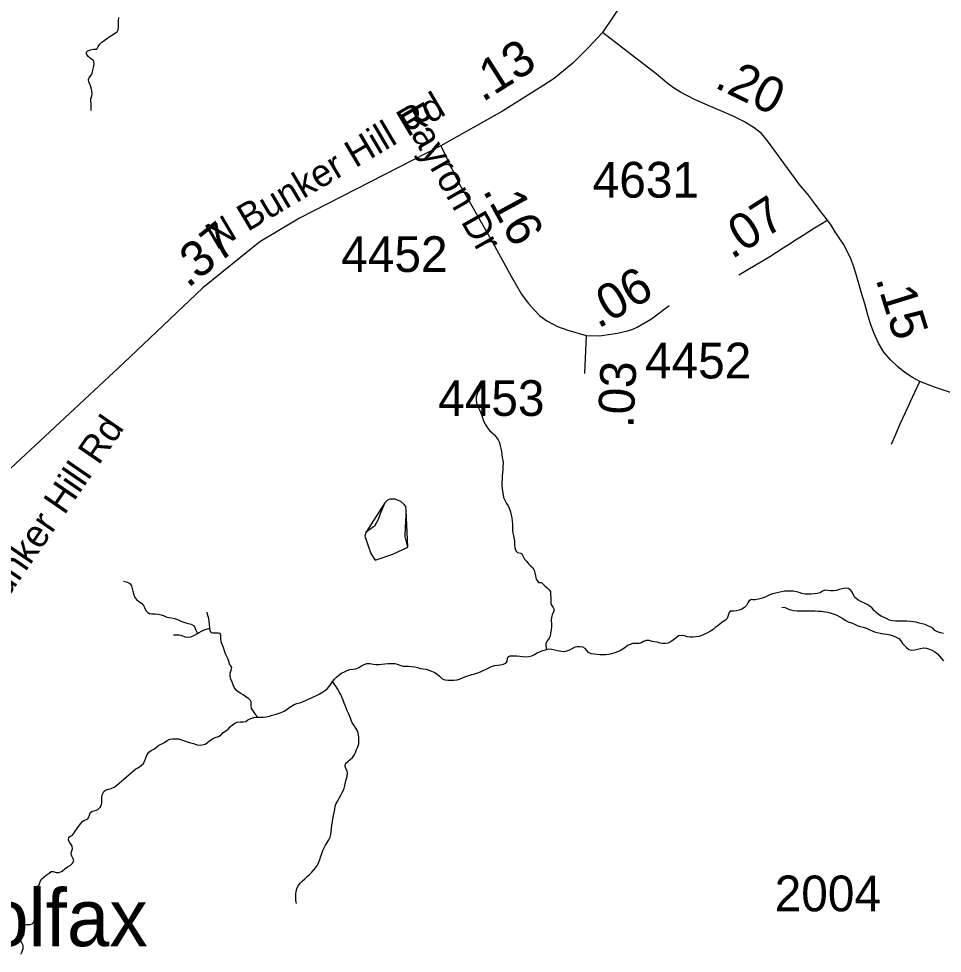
# Model space of a CAD drawing. Extents: x 1662474 to 1856135, y 779280 to 917889.
# Drawn here: x 1700842 to 1704072, y 861669 to 864938 of the extents above; entities that cross this region are included whole.
import ezdxf

# ---------------------------------------------------------------- set-up
doc = ezdxf.new("R2010")
doc.units = 0
for name, color, linetype in [('Exist Civil Demographics Community Label', 7, 'Continuous'), ('Exist Hydrographic Creek Single Shore', 7, 'Continuous'), ('Exist Hydrographic Misc Water Feature', 7, 'Continuous'), ('Exist Road Non-System Type 51', 7, 'Continuous'), ('Exist Road Secondary Mileage Hundredths English Label', 7, 'Continuous'), ('Exist Road Secondary Mileage Tenths English Label', 7, 'Continuous'), ('Exist Road Secondary Type 51 Attributed', 7, 'Continuous'), ('Exist Road Secondary Type 51 Label', 7, 'Continuous'), ('Exist Road Secondary Type 51 Number Label', 7, 'Continuous')]:
    doc.layers.add(name, color=color, linetype=linetype)

msp = doc.modelspace()

# ---------------------------------------------------------------- linework, layer by layer
at = {"layer": 'Exist Hydrographic Creek Single Shore'}
for points in [[(1701095.1, 864616.9), (1701095.4, 864627.9), (1701095.6, 864638.7), (1701094.4, 864648.9), (1701094.4, 864657.3), (1701097.5, 864667.8), (1701099, 864675.1), (1701097.5, 864685.9), (1701095.6, 864696.4), (1701092, 864706.6), (1701086.8, 864716.4), (1701086.2, 864724.8), (1701089.1, 864733.1), (1701095.9, 864741), (1701098.5, 864747.1), (1701101.6, 864757.6), (1701104, 864767.5), (1701105.6, 864777.5), (1701105.1, 864788.5), (1701103.8, 864791.9), (1701093.5, 864799), (1701084.9, 864806.1), (1701078.9, 864814.5), (1701079.4, 864820.8), (1701083.2, 864825), (1701093, 864829.2), (1701103, 864831.6), (1701114.8, 864831.6), (1701119.2, 864840.2), (1701125.2, 864848.1), (1701132.4, 864855.7), (1701141, 864861.8), (1701149.5, 864867.8), (1701157.9, 864874.1), (1701167.2, 864880.4), (1701176.8, 864885.9), (1701186.2, 864892.2), (1701190.1, 864898.5), (1701190.6, 864908.8), (1701190.6, 864920), (1701191.1, 864930.5), (1701192.2, 864941.8)], [(1702471.1, 863671), (1702460.4, 863653.9), (1702448.4, 863634.2), (1702444.6, 863625.6), (1702442, 863614.9), (1702441.8, 863605.1), (1702443.1, 863594.1), (1702446.2, 863583.6), (1702450.4, 863574.7), (1702455.6, 863565.2), (1702459.1, 863556.3), (1702462.5, 863546.1), (1702466.1, 863534.8), (1702470.9, 863524.6), (1702475.4, 863515.6), (1702480.9, 863506.7), (1702488.8, 863497.8), (1702497.1, 863489.4), (1702505.5, 863482.1), (1702512.6, 863473.4), (1702518.6, 863464.4), (1702522.9, 863455.2), (1702525.8, 863444), (1702527.6, 863434), (1702529.9, 863423.8), (1702530.8, 863413.6), (1702532.5, 863402.8), (1702534.9, 863393.3), (1702535.5, 863383.6), (1702535.1, 863373.1), (1702534.6, 863361.6), (1702533.9, 863350.1), (1702532.9, 863337.9), (1702532, 863326.9), (1702531.8, 863316.7), (1702531.8, 863306.4), (1702532.5, 863295.2), (1702533.9, 863284.4), (1702535.5, 863273.7), (1702537.5, 863263.2), (1702542, 863253.4), (1702548, 863242.7), (1702553.2, 863233.8), (1702558.5, 863223.2), (1702561.8, 863212.5), (1702564.4, 863201.2), (1702565.9, 863191.5), (1702567.2, 863181), (1702568.2, 863170.8), (1702569, 863160.6), (1702568.8, 863149.2), (1702569.9, 863138.2), (1702572.5, 863128.8), (1702574.9, 863118), (1702575.9, 863108.8), (1702576.1, 863096.8), (1702577.1, 863087.1), (1702580.6, 863076.3), (1702586.6, 863071.3), (1702596.6, 863068.9), (1702601.4, 863065.8), (1702605.5, 863056.6), (1702611, 863047.9), (1702618.4, 863039.3), (1702625.2, 863031.7), (1702632.2, 863024.6), (1702639.6, 863016.8), (1702644.9, 863008.9), (1702647, 862999.4), (1702649.1, 862988.9), (1702651.2, 862978.1), (1702656.8, 862968.9), (1702660.1, 862966.3), (1702670.1, 862965.8), (1702674.8, 862961.6), (1702681.6, 862953.8), (1702690.2, 862947.4), (1702697.1, 862940.4), (1702701.4, 862934.3), (1702702.1, 862923.6), (1702703.1, 862912.5), (1702702.9, 862902.3), (1702702.9, 862892.1), (1702704.8, 862886.8), (1702711.2, 862878.1), (1702714.1, 862871.1), (1702712.6, 862862.9), (1702707.6, 862852.9), (1702704.8, 862843.2), (1702704, 862833.2), (1702705, 862822), (1702705.2, 862811.8), (1702703.4, 862800.4), (1702702.1, 862788.4), (1702700.2, 862778.7), (1702696.4, 862771.1), (1702690.5, 862762.9), (1702685, 862752.9), (1702686.1, 862730.9)], [(1701208.8, 862970.8), (1701222.1, 862967.6), (1701230.5, 862962.9), (1701236.9, 862954), (1701239.2, 862944.6), (1701240.5, 862935.1), (1701244.2, 862923.3), (1701248.4, 862913.8), (1701254.1, 862906.5), (1701262, 862899.9), (1701270.8, 862894.1), (1701277.8, 862885.8), (1701281.8, 862877.9), (1701285.9, 862868.4), (1701293.5, 862861.1), (1701299, 862857.7), (1701307.5, 862856.9), (1701318.8, 862855.8), (1701329.5, 862855.1), (1701340.5, 862853.2), (1701350.8, 862849.6), (1701359.9, 862845.1), (1701366.5, 862843.2), (1701376.5, 862842.2), (1701386.5, 862839.8), (1701397, 862836.7), (1701406.6, 862831.4), (1701416.4, 862827.8), (1701426.1, 862825.1), (1701435, 862822), (1701444.8, 862819.9), (1701453.6, 862815.4), (1701456.8, 862811.2), (1701460.5, 862801.5), (1701467.2, 862787.6)], [(1703799.4, 862894.1), (1703789.1, 862898.4), (1703780, 862903.1), (1703770.8, 862909.6), (1703765.5, 862913.3), (1703760.9, 862921.7), (1703756.9, 862931.7), (1703751.6, 862939.3), (1703742.5, 862944.6), (1703732, 862945.9), (1703721.2, 862944.3), (1703711.2, 862941.1), (1703701.2, 862938), (1703691, 862936.9), (1703680.8, 862936.9), (1703670.2, 862938.5), (1703660.6, 862939.6), (1703653.2, 862935.9), (1703644.9, 862929.3), (1703634.1, 862927.2), (1703623.2, 862926.7), (1703613.4, 862925.6), (1703602.9, 862925.1), (1703592.4, 862925.6), (1703581, 862927.5), (1703571.4, 862930.4), (1703562.1, 862933.2), (1703551.1, 862935.1), (1703540.9, 862935.9), (1703530.4, 862936.1), (1703519.4, 862936.1), (1703509.1, 862933.5), (1703498.9, 862930.9), (1703489.2, 862928.8), (1703478.4, 862926.4), (1703468.2, 862922.5), (1703458.8, 862917.8), (1703448.8, 862913.3), (1703438.8, 862910.4), (1703429.1, 862907.6), (1703418.9, 862904.9), (1703408.6, 862905.2), (1703403.4, 862905.9), (1703395, 862900.2), (1703391.2, 862894.4), (1703387.4, 862886), (1703380, 862878.4), (1703370.9, 862872.9), (1703361.4, 862868.9), (1703350.9, 862866.3), (1703341.1, 862866.1), (1703330.1, 862865.8), (1703326, 862861.1), (1703322.5, 862850.6), (1703319.6, 862840.4), (1703313.6, 862833.8), (1703304.4, 862827.8), (1703295, 862821.8), (1703286.4, 862814.9), (1703277.4, 862808.3), (1703270, 862802.1), (1703261.1, 862796), (1703250.4, 862789.7), (1703240.6, 862784.7), (1703231.2, 862780.2), (1703219.9, 862777.1), (1703210, 862775.5), (1703199.8, 862775.2), (1703190.2, 862775), (1703180, 862775.8), (1703169.8, 862778.9), (1703159, 862780.2), (1703149.6, 862778.9), (1703140.9, 862772.6), (1703132.2, 862765.6), (1703123.6, 862759), (1703113.6, 862754), (1703104.1, 862752.2), (1703093.1, 862752.7), (1703085, 862754), (1703074.5, 862757.7), (1703064.2, 862758.8), (1703056.6, 862760.1), (1703046.5, 862763.4), (1703036.2, 862763.2), (1703027, 862759.8), (1703017.6, 862754.2), (1703011.8, 862752.7), (1703000.5, 862752.4), (1702990, 862752.2), (1702979.8, 862749.3), (1702970.4, 862745.1), (1702962.2, 862739.1), (1702954.9, 862732.8), (1702945.4, 862727.2), (1702936.2, 862723.6), (1702926.2, 862719.9), (1702915, 862716.5), (1702905.2, 862714.1), (1702895.5, 862713.1)], [(1703510.2, 862880), (1703522.2, 862877.9), (1703531.8, 862874.2), (1703542.2, 862870.2), (1703553, 862867.6), (1703564.2, 862866.9), (1703574.5, 862866.9), (1703584.2, 862866.9), (1703595, 862866.9), (1703606.5, 862867.1), (1703615.4, 862866.9), (1703626.5, 862866.3), (1703637.2, 862866.1), (1703649, 862865.3), (1703660.6, 862863.7), (1703671.1, 862861.9), (1703682.9, 862859.2), (1703694.1, 862855.1), (1703703.4, 862851.1), (1703713.6, 862846.1), (1703723.5, 862839.8), (1703732.5, 862834.1), (1703743, 862828.8), (1703754, 862824.4), (1703764.2, 862819.9), (1703773.4, 862815.4), (1703784.5, 862812), (1703794.6, 862809.9), (1703806.5, 862806), (1703816, 862802.1), (1703825.9, 862796.8), (1703835.1, 862792.9), (1703844.2, 862790.5), (1703854.5, 862788.4), (1703866.4, 862786.6), (1703877.4, 862784.7), (1703889.1, 862782.6), (1703899.6, 862778.9), (1703910.8, 862774.8), (1703919.9, 862769.8), (1703927.2, 862762.1), (1703932.2, 862752.9), (1703939.2, 862745.6), (1703946.6, 862738.2), (1703955, 862731.2), (1703964.5, 862729.1), (1703975, 862730.4), (1703994.9, 862735.6), (1704006, 862737.5), (1704016.5, 862736.2), (1704027.2, 862733), (1704036.9, 862728.3), (1704045.1, 862723.1), (1704054.5, 862715.9), (1704076, 862692.3)], [(1704075.8, 862787.3), (1704064.8, 862789.9), (1704054.5, 862793.4), (1704045.6, 862798.4), (1704038, 862806.5), (1704011.8, 862819.4), (1704001.2, 862821.2), (1703991.2, 862824.1), (1703980.8, 862826.7), (1703970.8, 862828), (1703960, 862829.3), (1703948, 862830.1), (1703938.8, 862830.4), (1703928.8, 862830.6), (1703918.2, 862830.6), (1703908.4, 862830.9), (1703897, 862831.7), (1703887.1, 862834.1), (1703876.9, 862839.6), (1703868.4, 862843.8), (1703858.2, 862848.5), (1703848.8, 862853.5), (1703840.1, 862860.6), (1703833.2, 862867.9), (1703825.9, 862876.3), (1703817.8, 862883.7), (1703809.1, 862889.4), (1703799.4, 862894.1)], [(1701510, 862806.2), (1701509.8, 862808.6), (1701509.2, 862819.4), (1701508.5, 862829.9), (1701506.6, 862840.1), (1701503.5, 862850.6), (1701501.1, 862860.6), (1701500.4, 862862.4)], [(1701467.2, 862787.6), (1701472.5, 862790.5), (1701481.1, 862796), (1701490.1, 862800.8), (1701510, 862806.2)], [(1701676.8, 862495.2), (1701655.5, 862525.7), (1701655.2, 862536.4), (1701654.6, 862548), (1701652.6, 862552.7), (1701645.2, 862560.3), (1701636.5, 862566.4), (1701627.1, 862572.6), (1701618.1, 862577.9), (1701608.8, 862583.9), (1701602.4, 862589.7), (1701596.9, 862597.9), (1701592.2, 862607.8), (1701588.2, 862617.2), (1701583.5, 862627.5), (1701580.9, 862638), (1701581.1, 862648.8), (1701584.6, 862659), (1701587.5, 862669.2), (1701583.5, 862674.2), (1701578.5, 862679.2), (1701577.8, 862687.6), (1701574.6, 862697.6), (1701569.6, 862707), (1701564.6, 862716.5), (1701561, 862727.2), (1701558.1, 862738.2), (1701553.6, 862748.5), (1701550.2, 862757.9), (1701548.9, 862769.8), (1701548.6, 862780.5), (1701546.2, 862787.9), (1701540.5, 862789.2), (1701530.2, 862788.9), (1701519.5, 862788.4), (1701515, 862790.2), (1701511.4, 862797.6), (1701510, 862806.2)], [(1701382.8, 862782.9), (1701402.8, 862782.6), (1701412.6, 862780.2), (1701422.6, 862775.8), (1701433.6, 862774.8), (1701443.6, 862776.1), (1701454.4, 862780), (1701467.2, 862787.6)], [(1702895.5, 862713.1), (1702884.8, 862712.8), (1702873.8, 862713.1), (1702864, 862713.9), (1702854.1, 862715.7), (1702843.2, 862716.8), (1702833.9, 862721.4), (1702827.5, 862729.3), (1702822.9, 862735.1), (1702815.2, 862739.3), (1702804.8, 862741.4), (1702794.8, 862741.4), (1702787.1, 862739.3), (1702776.6, 862734.3), (1702767.8, 862729.6), (1702758, 862725.7), (1702749.1, 862723.8), (1702738.4, 862724.4), (1702727.5, 862726.7), (1702716.8, 862729.6), (1702706.2, 862731.7), (1702695.5, 862732.5), (1702686.1, 862730.9)], [(1702157.5, 862682.1), (1702164.9, 862680.8), (1702174.9, 862676.6), (1702185.1, 862673.7), (1702195, 862673.4), (1702205, 862673.2), (1702215.8, 862672.4), (1702225.8, 862670.8), (1702236, 862668.2), (1702245.8, 862665.3), (1702256.8, 862663.8), (1702266.4, 862662.4), (1702276.6, 862659.2), (1702285.9, 862655.9), (1702296.9, 862650.6), (1702305.5, 862644.8), (1702313.4, 862637.8), (1702321.5, 862630.1), (1702331.5, 862625.9), (1702342, 862624.9), (1702352.5, 862624.9), (1702363.2, 862624.9), (1702375.4, 862625.7), (1702385.6, 862629.1), (1702396.4, 862633.2), (1702406, 862637.2), (1702416.2, 862641.1), (1702427, 862643.8), (1702437.5, 862646.4), (1702447.2, 862649.6), (1702457.2, 862653.8), (1702466.6, 862658.5), (1702476.1, 862662.7), (1702485.9, 862667.4), (1702495.5, 862672.1), (1702505.8, 862675.2), (1702516, 862676.3), (1702527, 862677.6), (1702537.2, 862680.8), (1702546.8, 862685.2), (1702549.9, 862690.5), (1702551.2, 862700.2), (1702553, 862705.4), (1702560.6, 862709.1), (1702571.9, 862709.6), (1702583.5, 862709.4), (1702594.5, 862707.8), (1702604.2, 862706.8), (1702614.5, 862706.5), (1702626, 862706.8), (1702636.2, 862709.6), (1702645.6, 862714.1), (1702655.1, 862719.9), (1702664.9, 862724.4), (1702674.5, 862727.8), (1702684.5, 862730.6), (1702686.1, 862730.9)], [(1701939.6, 862619.4), (1701946.8, 862628.1), (1701953.4, 862635.4), (1701961.5, 862642.2), (1701971.1, 862648.5), (1701980.9, 862654), (1701990.1, 862657.9), (1702000.2, 862661.9), (1702011.4, 862662.4), (1702021.2, 862664.5), (1702031.2, 862669), (1702041, 862674.2), (1702050.1, 862679.5), (1702059.6, 862682.9), (1702070.4, 862682.6), (1702080.9, 862680.5), (1702091.6, 862679.5), (1702102.1, 862679.2), (1702112.1, 862680), (1702122.4, 862681.1), (1702133.6, 862682.9), (1702143.6, 862682.9), (1702157.5, 862682.1)], [(1701676.8, 862495.2), (1701687, 862495.2), (1701697.1, 862495), (1701707.1, 862496), (1701719, 862498.6), (1701728.4, 862501.5), (1701738.9, 862504.7), (1701749.4, 862508.1), (1701759.9, 862511.5), (1701769.9, 862516.5), (1701779.1, 862521.8), (1701787, 862528.1), (1701795.4, 862533.6), (1701805, 862539.1), (1701814.8, 862542.8), (1701824.5, 862545.6), (1701834.5, 862549.1), (1701844.6, 862553), (1701854.6, 862557.4), (1701863.9, 862561.9), (1701873, 862565.8), (1701883.8, 862570.8), (1701892.1, 862575.8), (1701902.1, 862581.3), (1701911.6, 862587.1), (1701920, 862593.9), (1701927.1, 862602.1), (1701933.6, 862610.7), (1701939.6, 862619.4)], [(1701813.1, 861843.1), (1701811.4, 861853.8), (1701810.9, 861863.8), (1701810.9, 861875.1), (1701812.4, 861886.1), (1701815.8, 861898.1), (1701820, 861906), (1701826, 861914.2), (1701833.1, 861921.5), (1701842, 861929.9), (1701850.5, 861937.2), (1701858.6, 861945.1), (1701867, 861952.5), (1701873.8, 861960.6), (1701880.1, 861968.2), (1701886.4, 861977.4), (1701891.4, 861987.4), (1701895.1, 861997.4), (1701898.2, 862008.4), (1701901.6, 862018.1), (1701905.9, 862028.3), (1701910.2, 862037.5), (1701915, 862046.7), (1701920.2, 862056.4), (1701926.6, 862065.6), (1701930.5, 862075.1), (1701933.1, 862084.5), (1701934.8, 862094.5), (1701936, 862106), (1701937.4, 862118.1), (1701938.9, 862129.4), (1701940.8, 862139.6), (1701942.6, 862151.2), (1701945.5, 862161.7), (1701947.2, 862172.4), (1701948.4, 862183.2), (1701952, 862193.4), (1701957.5, 862202.9), (1701962.8, 862211.8), (1701968.9, 862221.8), (1701973.2, 862231.2), (1701979, 862242.2), (1701982.8, 862255.6), (1701984.9, 862266.6), (1701986.9, 862277.1), (1701990.1, 862287.1), (1701991.9, 862298.1), (1701990.4, 862307.6), (1701984.6, 862317.6), (1701983.5, 862325.7), (1701986.4, 862333.6), (1701993, 862340.4), (1702000.6, 862346.4), (1702008.8, 862353.8), (1702015, 862362.2), (1702020, 862371.4), (1702023.6, 862381.6), (1702027.9, 862391.6), (1702031, 862401.2), (1702031.8, 862411.5), (1702031.8, 862422.6), (1702030.5, 862433.8), (1702027.4, 862444.8), (1702020.8, 862455.9), (1702014.5, 862465.6), (1702008.5, 862474.8), (1702004.5, 862485), (1702001.1, 862495.2), (1701996.4, 862504.9), (1701992.1, 862514.4), (1701988.2, 862524.6), (1701984.6, 862533.8), (1701980.6, 862544.3), (1701976.1, 862554.6), (1701972, 862564.5), (1701968.2, 862573.7), (1701963, 862583.9), (1701956.8, 862593.6), (1701951, 862603.1), (1701939.6, 862619.4)], [(1701130.2, 862185.2), (1701132.1, 862194.8), (1701132.6, 862205.2), (1701133.1, 862215.8), (1701135, 862225.9), (1701140, 862235.1), (1701145.5, 862240.1), (1701156, 862243.6), (1701165.5, 862245.6), (1701175.4, 862250.4), (1701184.6, 862256.7), (1701193.5, 862263.8), (1701201.4, 862270.8), (1701210.1, 862278.2), (1701218.5, 862285.8), (1701226.6, 862293.1), (1701242.9, 862307.6), (1701251.8, 862314.4), (1701260.5, 862319.4), (1701269.6, 862325.4), (1701278, 862333.3), (1701283.5, 862342.8), (1701287, 862352.8), (1701291.1, 862364), (1701297.5, 862372.4), (1701305.6, 862377.9), (1701315, 862383.4), (1701323.5, 862390), (1701332.4, 862397.3), (1701342.4, 862401.8), (1701351.8, 862406.5), (1701360.8, 862412.8), (1701370.8, 862417.8), (1701379.9, 862419.6), (1701390.1, 862419.6), (1701401.1, 862419.4), (1701411.4, 862416.2), (1701421.9, 862411.8), (1701431.4, 862408.1), (1701442.4, 862404.7), (1701453.1, 862402.3), (1701462.5, 862398.9), (1701472, 862396.6), (1701483.2, 862397.6), (1701493.8, 862400.2), (1701501.6, 862406), (1701510, 862413.4), (1701519.2, 862419.4), (1701529.5, 862423.9), (1701540, 862427), (1701549.4, 862433.3), (1701557.2, 862441.2), (1701566.2, 862446.9), (1701574.6, 862453.5), (1701581.8, 862460.6), (1701589.9, 862467.7), (1701598, 862474.2), (1701605.6, 862477.6), (1701616.1, 862478.4), (1701626.6, 862478.2), (1701635.8, 862480), (1701643.6, 862485.2), (1701653.6, 862490.5), (1701664.6, 862493.7), (1701675.6, 862495.2), (1701676.8, 862495.2)], [(1700849.8, 861666.4), (1700853.9, 861675.6), (1700857.4, 861685.8), (1700857.1, 861696.3), (1700852.4, 861705.2), (1700847.9, 861714.4), (1700847.1, 861720.8), (1700850.8, 861726.2), (1700859.8, 861732.6), (1700861, 861738.1), (1700859.5, 861744.6), (1700854.8, 861754.3), (1700854.5, 861762.5), (1700858.6, 861769), (1700868.9, 861770.1), (1700880.8, 861769.8), (1700888.9, 861772.2), (1700894.4, 861778.5), (1700897.5, 861787.7), (1700897, 861797.4), (1700898.5, 861806.3), (1700903, 861815.8), (1700905.9, 861825.8), (1700906.4, 861835.9), (1700905.4, 861845.9), (1700903.5, 861857.8), (1700901.1, 861868), (1700899.9, 861878.8), (1700899.6, 861889), (1700901.1, 861896.1), (1700909.2, 861903.1), (1700914.5, 861909.7), (1700917.5, 861919.7), (1700921.9, 861928.3), (1700929.8, 861935.4), (1700937.9, 861941.8), (1700947.9, 861949.3), (1700955.8, 861954.6), (1700962.6, 861954.9), (1700973.1, 861951.9), (1700983.6, 861952.2), (1700993.5, 861956.9), (1701003, 861964.1), (1701012.8, 861971.1), (1701021.4, 861976.6), (1701030, 861984.2), (1701034.2, 861992.6), (1701032.4, 861999.4), (1701027.4, 862008.4), (1701025.2, 862015.5), (1701027.1, 862024.4), (1701030.5, 862034.1), (1701029, 862043.3), (1701025.6, 862049.9), (1701019.5, 862058.2), (1701015.9, 862065.6), (1701017.4, 862074.8), (1701023.2, 862078.2), (1701029.5, 862082.1), (1701033.8, 862087.4), (1701039.8, 862096.3), (1701045, 862104.4), (1701051.2, 862113.1), (1701059.1, 862122.6), (1701066, 862131.2), (1701072.5, 862135.1), (1701082.2, 862138.1), (1701085.9, 862142.5), (1701089.4, 862152.2), (1701092.2, 862160.9), (1701098.8, 862166.1), (1701109, 862168.5), (1701118.2, 862172.4), (1701126.9, 862179.8), (1701130.2, 862185.2)]]:
    msp.add_lwpolyline(points, dxfattribs=at)
at = {"layer": 'Exist Hydrographic Misc Water Feature'}
for points in [[(1702149.7, 863064.7), (1702203.1, 863090), (1702193.9, 863127.1), (1702194.5, 863160.7), (1702197.3, 863199.1), (1702197.4, 863218.8), (1702195.7, 863232.1), (1702189.9, 863238.7), (1702177.9, 863248.8), (1702158.4, 863257.4), (1702140.2, 863257.8), (1702130.7, 863252.3), (1702122, 863244.3), (1702105.4, 863206), (1702099, 863186.4), (1702086.6, 863162.8), (1702066.5, 863148.6), (1702055.3, 863141.3), (1702052.1, 863127.5), (1702073, 863067.2), (1702088.4, 863044.6), (1702149.7, 863064.7)], [(1702149.7, 863064.7), (1702203.1, 863090), (1702197.4, 863218.8), (1702195.7, 863232.1), (1702189.9, 863238.7), (1702177.9, 863248.8), (1702158.4, 863257.4), (1702140.2, 863257.8), (1702130.7, 863252.3), (1702122, 863244.3), (1702055.3, 863141.3), (1702052.1, 863127.5), (1702073, 863067.2), (1702088.4, 863044.6), (1702149.7, 863064.7)]]:
    msp.add_lwpolyline(points, dxfattribs=at)
at = {"layer": 'Exist Road Non-System Type 51'}
msp.add_lwpolyline([(1703894.5, 863449.9), (1703909.4, 863484.9), (1703924.6, 863520.8), (1703942.8, 863560.9), (1703960.4, 863599), (1703976, 863631.9), (1703993.2, 863669.1)], dxfattribs=at)
at = {"layer": 'Exist Road Secondary Type 51 Attributed'}
msp.add_line((1702826.5, 863830), (1702820.2, 863696.5), dxfattribs=at)
for points in [[(1703488.6, 865955), (1703445.1, 865929.9), (1703392.8, 865887.4), (1703310.4, 865799.8), (1703246.7, 865725), (1703234, 865696), (1703201.3, 865645.3), (1703160.3, 865567.1), (1703090.4, 865356.6), (1703075.7, 865307.5), (1703025.9, 865164.4), (1702956.2, 864997.2), (1702883.4, 864889.1)], [(1702883.4, 864889.1), (1702834.9, 864837.5), (1702779.6, 864782.2), (1702714.8, 864728.6), (1702674.6, 864703.4), (1702533.3, 864613.9), (1702317.8, 864492.6)], [(1703670.6, 864233.5), (1703644.5, 864265.4), (1703621.5, 864297), (1703600.1, 864325.4), (1703574.8, 864354.9), (1703459.9, 864511.1), (1703438.9, 864535.8), (1703414.1, 864556.6), (1703380, 864577), (1703339.9, 864596.4), (1703297.4, 864615.4), (1703252.6, 864634.4), (1703229.2, 864644.7), (1703205.4, 864655.5), (1703181, 864667.5), (1703156.5, 864681), (1703132.1, 864696.4), (1703108.1, 864713.2), (1703070.8, 864745.4), (1702883.4, 864889.1)], [(1702317.8, 864492.6), (1701823.7, 864239.6), (1701685.4, 864156.9), (1701485.8, 863996), (1701208.8, 863733.2), (1700761.9, 863317.5)], [(1702317.8, 864492.6), (1702379.8, 864364.5), (1702492.9, 864166.6), (1702564.6, 864034.7), (1702600.5, 863974.3), (1702623.1, 863942.3), (1702645.7, 863917.8), (1702664.1, 863898.7), (1702689, 863880.9), (1702725.6, 863861.3), (1702761.9, 863848.4), (1702826.5, 863830)], [(1703670.6, 864233.5), (1703656.4, 864223.6), (1703624.9, 864204.7), (1703584.6, 864179.5), (1703562.2, 864165.4), (1703539.1, 864150.6), (1703515.4, 864135.4), (1703491.6, 864120.1), (1703468.2, 864105.2), (1703445.1, 864090.9), (1703423.4, 864077.6), (1703385.9, 864055.7), (1703360, 864040.5)], [(1704121.4, 863623.9), (1704044.3, 863648.9), (1703993.2, 863669.1), (1703967.4, 863682.9), (1703941.1, 863700), (1703915.1, 863720.8), (1703890.4, 863744.7), (1703867.6, 863771.9), (1703848.2, 863802.9), (1703833.1, 863836.5), (1703820.9, 863871.1), (1703810.1, 863905.7), (1703800.4, 863940.2), (1703790.8, 863974), (1703781.4, 864007.1), (1703772.1, 864039.1), (1703762.6, 864069.6), (1703751.9, 864098.2), (1703739.4, 864124.8), (1703725.8, 864149.2), (1703711.4, 864171.9), (1703697.4, 864192.9), (1703683.5, 864215.1), (1703670.6, 864233.5)], [(1702826.5, 863830), (1702872.9, 863828.9), (1702935.5, 863838), (1702970.8, 863845.8), (1702989.1, 863852.4), (1703004.7, 863858.9), (1703054.3, 863887.6), (1703116.5, 863935.1)]]:
    msp.add_lwpolyline(points, dxfattribs=at)

# ---------------------------------------------------------------- texts
at = {"layer": 'Exist Civil Demographics Community Label'}
msp.add_text('Colfax ', height=200, dxfattribs=at).set_placement((1700534.8, 861693.9))
at = {"layer": 'Exist Road Secondary Mileage Hundredths English Label'}
for s, rotation, p in [('.13', 32.3599, (1702464.3, 864644.1)), ('.20', 334.1528, (1703271.1, 864699.2)), ('.16', 298.5106, (1702462.8, 864337)), ('.07', 32.5792, (1703335.7, 864094.7)), ('.06', 30.0524, (1702868.3, 863852.2)), ('.15', 287.2771, (1703837.6, 864027.8)), ('.03', 87.2721, (1702991.2, 863504.9))]:
    msp.add_text(s, height=125, rotation=rotation, dxfattribs=at).set_placement(p)
at = {"layer": 'Exist Road Secondary Mileage Tenths English Label'}
msp.add_text('.37', height=125, rotation=38.8821, dxfattribs=at).set_placement((1701433.3, 863993.3))
at = {"layer": 'Exist Road Secondary Type 51 Label'}
for s, rotation, p in [('N Bunker Hill Rd', 30.6022, (1701532.9, 864126.8)), ('Bayron Dr', 299.7061, (1702169.7, 864608.5)), ('N Bunker Hill Rd', 55.4757, (1700681.3, 862733.6))]:
    msp.add_text(s, height=95, rotation=rotation, dxfattribs=at).set_placement(p)
at = {"layer": 'Exist Road Secondary Type 51 Number Label'}
for s, p in [('4631', (1702849.1, 864311.9)), ('4452', (1701969.8, 864051.9)), ('4452', (1703031.9, 863679.5)), ('4453', (1702308.7, 863548.4)), ('2004', (1703485.5, 861816))]:
    msp.add_text(s, height=125, dxfattribs=at).set_placement(p)

doc.saveas('drawing.dxf')
